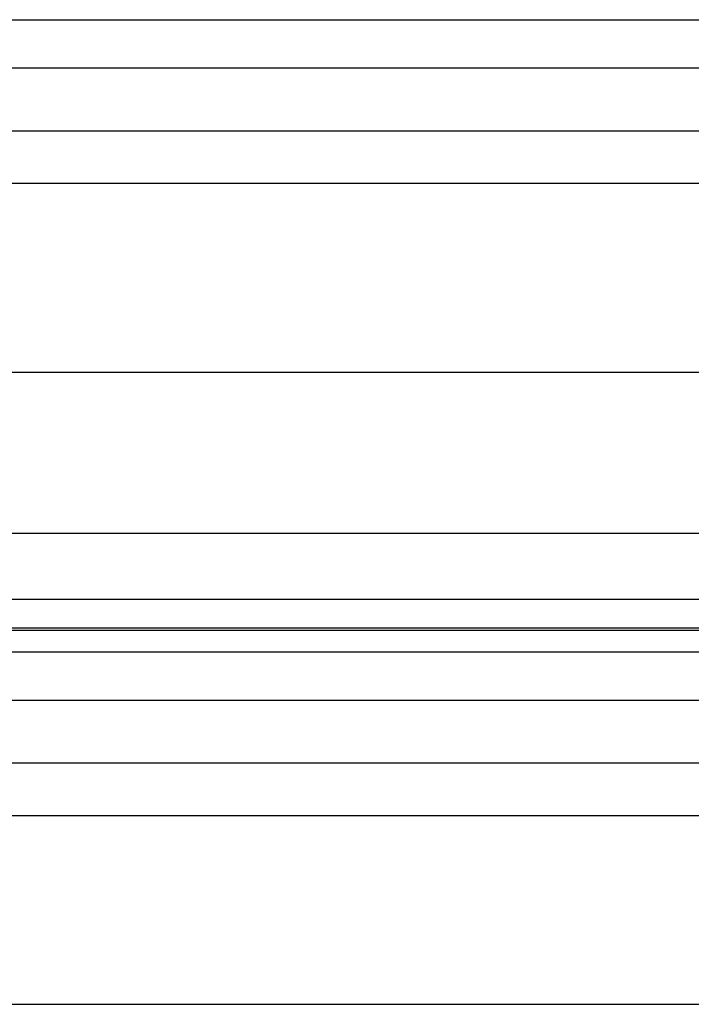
# Model space of a CAD drawing. Header units: inches. Extents: x 170 to 284, y 215 to 248.
# Tile 693 of 1056: x 227.382 to 227.6, y 223.457 to 223.777. Entities that reach past the tile are written whole.
import ezdxf

# ---------------------------------------------------------------- set-up
doc = ezdxf.new("R2010")
doc.units = ezdxf.units.IN
doc.header["$LTSCALE"] = 0.25
doc.header["$MEASUREMENT"] = 0
doc.layers.add('RH FRONT OF HOOD', color=7, linetype='Continuous')

msp = doc.modelspace()

# ---------------------------------------------------------------- linework, layer by layer
at = {"layer": 'RH FRONT OF HOOD'}
for p, q in [((227.163613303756, 223.7766014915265), (231.1959333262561, 223.7766014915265)), ((227.163613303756, 223.7609174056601), (231.1959333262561, 223.7609174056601)), ((227.163613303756, 223.7405294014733), (231.1959333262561, 223.7405294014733)), ((227.2401614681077, 223.7234537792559), (231.119382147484, 223.7234537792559)), ((227.193781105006, 223.6620613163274), (231.165765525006, 223.6620613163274)), ((227.163613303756, 223.6096757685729), (231.1959333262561, 223.6096757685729)), ((227.163613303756, 223.5882967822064), (231.1959333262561, 223.5882967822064)), ((231.1959333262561, 223.5788115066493), (227.163613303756, 223.5788115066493)), ((227.163613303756, 223.5781721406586), (231.1959333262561, 223.5781721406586)), ((227.163613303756, 223.5711540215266), (231.1959333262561, 223.5711540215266)), ((227.163613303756, 223.5554699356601), (231.1959333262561, 223.5554699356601)), ((227.163613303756, 223.5350819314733), (231.1959333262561, 223.5350819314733)), ((227.2401614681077, 223.5180063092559), (231.119382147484, 223.5180063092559)), ((227.193781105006, 223.4566138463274), (231.165765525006, 223.4566138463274))]:
    msp.add_line(p, q, dxfattribs=at)

doc.saveas('drawing.dxf')
